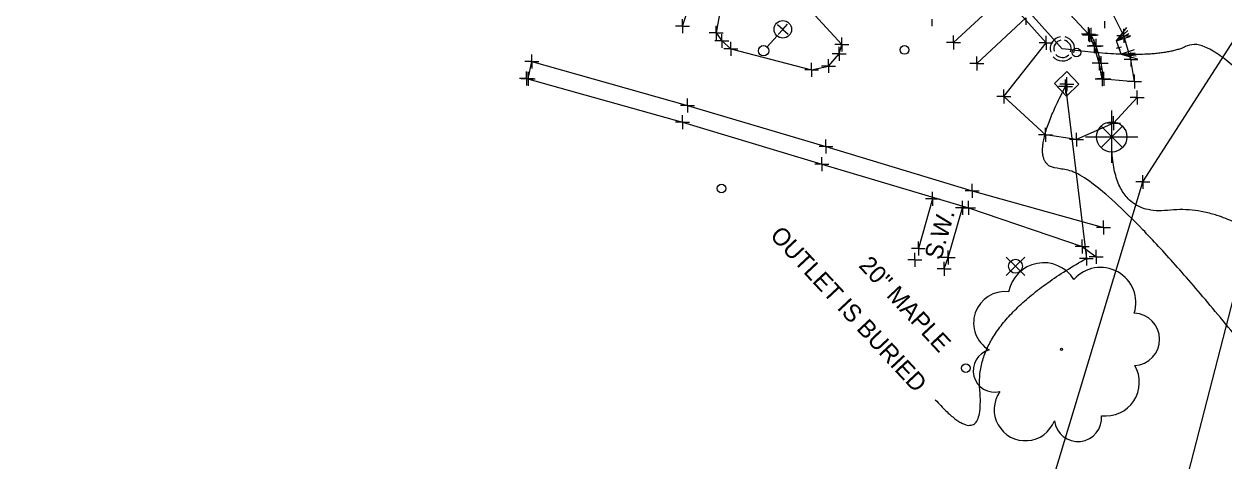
# Model space of a CAD drawing. Extents: x 0 to 1944463, y 0 to 420651.
# Drawn here: x 1943378 to 1943722, y 416756.7 to 416881.9 of the extents above; entities that cross this region are included whole.
import ezdxf

# ---------------------------------------------------------------- set-up
doc = ezdxf.new("R2010")
doc.units = 0
for name, color, linetype in [('AERIAL - CTRL - Points', 7, 'Continuous'), ('AERIAL - CTRL - Text', 7, 'Continuous'), ('SUR - DRG - Storm Sewer', 7, 'Continuous'), ('SUR - DRG - Storm Sewer - Points - Locators', 7, 'Continuous'), ('SUR - DRG - Storm Sewer Text', 7, 'Continuous'), ('SUR - DTM - Breaklines', 7, 'Continuous'), ('SUR - DTM - Breaklines - Points - Locators', 7, 'Continuous'), ('SUR - DTM - Spot Points - Locators', 7, 'Continuous'), ('SUR - NON-TRAN - Features', 7, 'Continuous'), ('SUR - NON-TRAN - Features - Points - Locators', 7, 'Continuous'), ('SUR - NON-TRAN - Features Text', 7, 'Continuous'), ('SUR - TR-CTRL - Pavement Marking', 7, 'Continuous'), ('SUR - TR-CTRL - Pavement Marking - Points - Locators', 7, 'Continuous'), ('SUR - TRAN - Features', 7, 'Continuous'), ('SUR - TRAN - Features - Points - Locators', 7, 'Continuous'), ('SUR - TRAN - Roads', 7, 'Continuous'), ('SUR - UTL - Cable (Underground) Text', 7, 'Continuous'), ('SUR - UTL - Electric (Lighting)', 7, 'Continuous'), ('SUR - UTL - Electric (Lighting) - Points - Locators', 7, 'Continuous'), ('SUR - UTL - Fiber Optic Cable (Underground)', 7, 'Continuous'), ('SUR - UTL - Gas', 7, 'Continuous'), ('SUR - UTL - Gas - Points - Locators', 7, 'Continuous'), ('SUR - UTL - Poles and Miscellaneous', 7, 'Continuous'), ('SUR - UTL - Water', 7, 'Continuous'), ('SUR - VEG - Features', 7, 'Continuous'), ('SUR - VEG - Features Text', 7, 'Continuous')]:
    doc.layers.add(name, color=color, linetype=linetype)

msp = doc.modelspace()

# ---------------------------------------------------------------- linework, layer by layer
at = {"layer": 'AERIAL - CTRL - Points'}
for p, q in [((1943690.11, 416849.58), (1943690.11, 416857.08)), ((1943690.11, 416849.58), (1943687.04, 416852.65)), ((1943690.11, 416849.58), (1943693.18, 416852.65)), ((1943682.61, 416849.58), (1943690.11, 416849.58)), ((1943687.03, 416846.49), (1943690.11, 416849.58)), ((1943690.11, 416849.58), (1943690.11, 416849.58)), ((1943690.11, 416849.58), (1943697.61, 416849.58)), ((1943693.2, 416846.49), (1943690.11, 416849.58)), ((1943690.11, 416842.08), (1943690.11, 416849.58))]:
    msp.add_line(p, q, dxfattribs=at)
msp.add_circle((1943690.11, 416849.56), 4.35, dxfattribs=at)
at = {"layer": 'AERIAL - CTRL - Text'}
msp.add_open_spline([(1943740.53, 416814.52), (1943723.12, 416830.42), (1943689.62, 416826.63), (1943690.11, 416849.58)], degree=2, dxfattribs=at)
at = {"layer": 'SUR - DRG - Storm Sewer'}
msp.add_line((1943677.17, 416864.74), (1943677.17, 416864.74), dxfattribs=at)
for points in [[(1943680.7, 416864.66), (1943677.09, 416861.21), (1943673.64, 416864.82), (1943677.25, 416868.27), (1943680.7, 416864.66)], [(1943676.84, 416864.03), (1943682.82, 416814.73)]]:
    msp.add_lwpolyline(points, dxfattribs=at)
at = {"layer": 'SUR - DRG - Storm Sewer - Points - Locators'}
for p, q in [((1943677.2, 416864.65), (1943675.2, 416864.65)), ((1943676.84, 416864.03), (1943676.84, 416866.03)), ((1943677.2, 416864.65), (1943677.2, 416866.65)), ((1943677.2, 416864.65), (1943679.2, 416864.65)), ((1943677.2, 416864.65), (1943677.2, 416862.65)), ((1943676.84, 416864.03), (1943674.84, 416864.03)), ((1943676.84, 416864.03), (1943678.84, 416864.03)), ((1943676.84, 416864.03), (1943676.84, 416862.03)), ((1943682.82, 416814.73), (1943682.82, 416816.73)), ((1943682.82, 416814.73), (1943680.82, 416814.73)), ((1943682.82, 416814.73), (1943684.82, 416814.73)), ((1943682.82, 416814.73), (1943682.82, 416812.73))]:
    msp.add_line(p, q, dxfattribs=at)
at = {"layer": 'SUR - DRG - Storm Sewer Text'}
for points in [[(1943731.2, 416785.67), (1943687.22, 416840.4), (1943664.12, 416840.4), (1943677.2, 416864.65)], [(1943639.49, 416774.23), (1943653.9, 416758.14), (1943650.58, 416796.6), (1943682.82, 416814.73)]]:
    msp.add_open_spline(points, degree=2, dxfattribs=at)
at = {"layer": 'SUR - DTM - Breaklines'}
msp.add_lwpolyline([(1943687.33, 416866.11), (1943686.51, 416870.67), (1943685.09, 416875.51), (1943683.69, 416878.66)], dxfattribs=at)
at = {"layer": 'SUR - DTM - Breaklines - Points - Locators'}
for p, q in [((1943683.69, 416878.66), (1943681.69, 416878.66)), ((1943683.69, 416878.66), (1943683.69, 416880.66)), ((1943683.69, 416878.66), (1943685.69, 416878.66)), ((1943683.69, 416878.66), (1943683.69, 416876.66)), ((1943685.09, 416875.51), (1943683.09, 416875.51)), ((1943685.09, 416875.51), (1943685.09, 416877.51)), ((1943685.09, 416875.51), (1943687.09, 416875.51)), ((1943685.09, 416875.51), (1943685.09, 416873.51)), ((1943686.51, 416870.67), (1943686.51, 416872.67)), ((1943686.51, 416870.67), (1943684.51, 416870.67)), ((1943686.51, 416870.67), (1943688.51, 416870.67)), ((1943686.51, 416870.67), (1943686.51, 416868.67)), ((1943687.33, 416866.11), (1943687.33, 416868.11)), ((1943687.33, 416866.11), (1943685.33, 416866.11)), ((1943687.33, 416866.11), (1943689.33, 416866.11)), ((1943687.33, 416866.11), (1943687.33, 416864.11))]:
    msp.add_line(p, q, dxfattribs=at)
at = {"layer": 'SUR - DTM - Spot Points - Locators'}
for p, q in [((1943630.67, 416874.46), (1943630.67, 416874.46)), ((1943578.15, 416834.76), (1943578.15, 416834.76)), ((1943648.23, 416783.3), (1943648.23, 416783.3))]:
    msp.add_line(p, q, dxfattribs=at)
for centre in [(1943630.65, 416874.48), (1943578.14, 416834.77), (1943648.22, 416783.31)]:
    msp.add_circle(centre, 1.25, dxfattribs=at)
at = {"layer": 'SUR - NON-TRAN - Features'}
msp.add_line((1943633.6, 416814.34), (1943633.6, 416814.34), dxfattribs=at)
for points in [[(1943638.7, 416831.78), (1943634.62, 416817.6)], [(1943642.03, 416811.78), (1943643.15, 416815.04), (1943647.3, 416829.23)]]:
    msp.add_lwpolyline(points, dxfattribs=at)
at = {"layer": 'SUR - NON-TRAN - Features - Points - Locators'}
for p, q in [((1943638.7, 416831.78), (1943638.7, 416833.78)), ((1943638.7, 416831.78), (1943636.7, 416831.78)), ((1943638.7, 416831.78), (1943640.7, 416831.78)), ((1943638.7, 416831.78), (1943638.7, 416829.78)), ((1943647.3, 416829.23), (1943647.3, 416831.23)), ((1943647.3, 416829.23), (1943645.3, 416829.23)), ((1943647.3, 416829.23), (1943649.3, 416829.23)), ((1943647.3, 416829.23), (1943647.3, 416827.23)), ((1943634.62, 416817.6), (1943634.62, 416819.6)), ((1943634.62, 416817.6), (1943632.62, 416817.6)), ((1943633.6, 416814.34), (1943633.6, 416816.34)), ((1943634.62, 416817.6), (1943636.62, 416817.6)), ((1943634.62, 416817.6), (1943634.62, 416815.6)), ((1943643.15, 416815.04), (1943643.15, 416817.04)), ((1943633.6, 416814.34), (1943631.6, 416814.34)), ((1943633.6, 416814.34), (1943635.6, 416814.34)), ((1943633.6, 416814.34), (1943633.6, 416812.34)), ((1943643.15, 416815.04), (1943641.15, 416815.04)), ((1943642.03, 416811.78), (1943642.03, 416813.78)), ((1943643.15, 416815.04), (1943645.15, 416815.04)), ((1943643.15, 416815.04), (1943643.15, 416813.04)), ((1943642.03, 416811.78), (1943640.03, 416811.78)), ((1943642.03, 416811.78), (1943644.03, 416811.78)), ((1943642.03, 416811.78), (1943642.03, 416809.78))]:
    msp.add_line(p, q, dxfattribs=at)
at = {"layer": 'SUR - TR-CTRL - Pavement Marking'}
for points in [[(1943566.94, 416881.27), (1943572.86, 416899.17)], [(1943644.7, 416876.62), (1943659.13, 416889.97)], [(1943665.5, 416883.65), (1943651.36, 416870.61)], [(1943522.64, 416866.23), (1943523.69, 416871.2), (1943568.39, 416858.58), (1943608.11, 416846.78), (1943650.04, 416834.1), (1943687.75, 416823.64)]]:
    msp.add_lwpolyline(points, dxfattribs=at)
at = {"layer": 'SUR - TR-CTRL - Pavement Marking - Points - Locators'}
for p, q in [((1943566.94, 416881.27), (1943566.94, 416883.27)), ((1943638.5, 416883.32), (1943638.5, 416881.32)), ((1943665.5, 416883.65), (1943665.5, 416881.65)), ((1943566.94, 416881.27), (1943564.94, 416881.27)), ((1943566.94, 416881.27), (1943568.94, 416881.27)), ((1943566.94, 416881.27), (1943566.94, 416879.27)), ((1943644.7, 416876.62), (1943644.7, 416878.62)), ((1943644.7, 416876.62), (1943642.7, 416876.62)), ((1943644.7, 416876.62), (1943646.7, 416876.62)), ((1943644.7, 416876.62), (1943644.7, 416874.62)), ((1943523.69, 416871.2), (1943521.69, 416871.2)), ((1943523.69, 416871.2), (1943523.69, 416873.2)), ((1943523.69, 416871.2), (1943525.69, 416871.2)), ((1943523.69, 416871.2), (1943523.69, 416869.2)), ((1943651.36, 416870.61), (1943651.36, 416872.61)), ((1943522.64, 416866.23), (1943522.64, 416868.23)), ((1943651.36, 416870.61), (1943649.36, 416870.61)), ((1943651.36, 416870.61), (1943653.36, 416870.61)), ((1943651.36, 416870.61), (1943651.36, 416868.61)), ((1943522.64, 416866.23), (1943520.64, 416866.23)), ((1943522.64, 416866.23), (1943524.64, 416866.23)), ((1943522.64, 416866.23), (1943522.64, 416864.23)), ((1943568.39, 416858.58), (1943566.39, 416858.58)), ((1943568.39, 416858.58), (1943568.39, 416860.58)), ((1943568.39, 416858.58), (1943570.39, 416858.58)), ((1943568.39, 416858.58), (1943568.39, 416856.58)), ((1943608.11, 416846.78), (1943608.11, 416848.78)), ((1943608.11, 416846.78), (1943606.11, 416846.78)), ((1943608.11, 416846.78), (1943610.11, 416846.78)), ((1943608.11, 416846.78), (1943608.11, 416844.78)), ((1943650.04, 416834.1), (1943648.04, 416834.1)), ((1943650.04, 416834.1), (1943650.04, 416836.1)), ((1943650.04, 416834.1), (1943652.04, 416834.1)), ((1943650.04, 416834.1), (1943650.04, 416832.1)), ((1943687.75, 416823.64), (1943685.75, 416823.64)), ((1943687.75, 416823.64), (1943687.75, 416825.64)), ((1943687.75, 416823.64), (1943689.75, 416823.64)), ((1943687.75, 416823.64), (1943687.75, 416821.64))]:
    msp.add_line(p, q, dxfattribs=at)
at = {"layer": 'SUR - TRAN - Features'}
for p, q in [((1943691.52, 416877.05), (1943694.46, 416880.87)), ((1943691.52, 416877.05), (1943694.75, 416880.02)), ((1943691.52, 416877.05), (1943695.03, 416879.16)), ((1943691.52, 416877.05), (1943695.31, 416878.31)), ((1943692.78, 416873.25), (1943691.52, 416877.05)), ((1943696.58, 416874.52), (1943692.78, 416873.25)), ((1943692.78, 416873.25), (1943696.86, 416873.66)), ((1943692.78, 416873.25), (1943697.43, 416871.95)), ((1943692.78, 416873.25), (1943697.15, 416872.81)), ((1943522.17, 416866.28), (1943522.17, 416868.28)), ((1943522.17, 416866.28), (1943520.17, 416866.28)), ((1943522.17, 416866.28), (1943524.17, 416866.28)), ((1943522.17, 416866.28), (1943522.17, 416864.28)), ((1943687.85, 416866.22), (1943696.63, 416865.47)), ((1943566.96, 416853.74), (1943566.96, 416855.74)), ((1943566.96, 416853.74), (1943564.96, 416853.74)), ((1943566.96, 416853.74), (1943568.96, 416853.74)), ((1943566.96, 416853.74), (1943566.96, 416851.74)), ((1943606.9, 416841.74), (1943606.9, 416843.74)), ((1943606.9, 416841.74), (1943604.9, 416841.74)), ((1943606.9, 416841.74), (1943608.9, 416841.74)), ((1943606.9, 416841.74), (1943606.9, 416839.74)), ((1943649.03, 416829.23), (1943649.03, 416831.23)), ((1943649.03, 416829.23), (1943647.03, 416829.23)), ((1943649.03, 416829.23), (1943651.03, 416829.23)), ((1943649.03, 416829.23), (1943649.03, 416827.23)), ((1943681.65, 416818.14), (1943681.65, 416820.14)), ((1943681.65, 416818.14), (1943679.65, 416818.14)), ((1943681.65, 416818.14), (1943683.65, 416818.14)), ((1943681.65, 416818.14), (1943681.65, 416816.14)), ((1943685.63, 416815.23), (1943685.63, 416817.23)), ((1943685.63, 416815.23), (1943683.63, 416815.23)), ((1943685.63, 416815.23), (1943687.63, 416815.23)), ((1943685.63, 416815.23), (1943685.63, 416813.23))]:
    msp.add_line(p, q, dxfattribs=at)
for points in [[(1943683.47, 416879), (1943650.19, 416914.72), (1943614.9, 416952.65), (1943579.6, 416990.2), (1943545.78, 417026.45), (1943534.23, 417038.9), (1943498.13, 417077.37), (1943475.27, 417101.77), (1943439.87, 417139.58), (1943410.72, 417170.51), (1943406.19, 417175.31), (1943401.2, 417176.55), (1943395.89, 417176.48), (1943388.43, 417174.94), (1943381.48, 417171.32), (1943374.13, 417163.9), (1943371.17, 417159.25), (1943367.68, 417150.23), (1943360.72, 417127.89)], [(1943697.4, 416860.88), (1943690.66, 416853.52), (1943680.01, 416848.77), (1943671.07, 416850.11), (1943659.17, 416861.16), (1943671.25, 416876.5), (1943646.14, 416904.56), (1943621.37, 416931.32), (1943572.64, 416982.88), (1943540.39, 417017.54), (1943505.7, 417054.06), (1943474.43, 417087.3), (1943457.69, 417072.55), (1943450.02, 417075.31), (1943447.74, 417078.93), (1943449.06, 417085.56), (1943418.6, 417095.28), (1943390.39, 417103.24), (1943385.22, 417087.29), (1943382.77, 417085.38), (1943380.03, 417085.52), (1943353.12, 417094.43), (1943345.49, 417101.7)], [(1943612.62, 416876.01), (1943592.65, 416897.82), (1943574.69, 416916.77), (1943567.99, 416919.91), (1943561.68, 416917.77), (1943556.52, 416907.31), (1943557.48, 416905.25), (1943579.64, 416896.48), (1943576.62, 416879.39), (1943578.19, 416877.04), (1943580.85, 416874.81), (1943604, 416868.76), (1943608.83, 416869.87), (1943611.89, 416873.34), (1943612.68, 416876.07)], [(1943696.63, 416865.47), (1943695.63, 416871.76), (1943693.61, 416878.53), (1943690.62, 416884.45)], [(1943687.85, 416866.22), (1943687.07, 416870.73), (1943685.65, 416875.69), (1943684.19, 416878.81)]]:
    msp.add_lwpolyline(points, dxfattribs=at)
at = {"layer": 'SUR - TRAN - Features - Points - Locators'}
for p, q in [((1943688.03, 416882.68), (1943688.03, 416880.68)), ((1943576.62, 416879.39), (1943574.62, 416879.39)), ((1943576.62, 416879.39), (1943576.62, 416881.39)), ((1943576.62, 416879.39), (1943578.62, 416879.39)), ((1943576.62, 416879.39), (1943576.62, 416877.39)), ((1943578.19, 416877.04), (1943578.19, 416879.04)), ((1943612.68, 416876.07), (1943612.68, 416878.07)), ((1943671.25, 416876.5), (1943671.25, 416878.5)), ((1943683.47, 416879), (1943681.47, 416879)), ((1943684.19, 416878.81), (1943682.19, 416878.81)), ((1943683.47, 416879), (1943683.47, 416881)), ((1943683.47, 416879), (1943685.47, 416879)), ((1943683.47, 416879), (1943683.47, 416877)), ((1943684.19, 416878.81), (1943684.19, 416880.81)), ((1943684.19, 416878.81), (1943686.19, 416878.81)), ((1943684.19, 416878.81), (1943684.19, 416876.81)), ((1943693.61, 416878.53), (1943691.61, 416878.53)), ((1943693.61, 416878.53), (1943693.61, 416880.53)), ((1943693.61, 416878.53), (1943695.61, 416878.53)), ((1943693.61, 416878.53), (1943693.61, 416876.53)), ((1943578.19, 416877.04), (1943576.19, 416877.04)), ((1943578.19, 416877.04), (1943580.19, 416877.04)), ((1943578.19, 416877.04), (1943578.19, 416875.04)), ((1943580.85, 416874.81), (1943578.85, 416874.81)), ((1943580.85, 416874.81), (1943580.85, 416876.81)), ((1943580.85, 416874.81), (1943582.85, 416874.81)), ((1943580.85, 416874.81), (1943580.85, 416872.81)), ((1943612.62, 416876.01), (1943610.62, 416876.01)), ((1943612.68, 416876.07), (1943610.68, 416876.07)), ((1943611.89, 416873.34), (1943611.89, 416875.34)), ((1943612.62, 416876.01), (1943612.62, 416878.01)), ((1943612.62, 416876.01), (1943614.62, 416876.01)), ((1943612.62, 416876.01), (1943612.62, 416874.01)), ((1943612.68, 416876.07), (1943614.68, 416876.07)), ((1943612.68, 416876.07), (1943612.68, 416874.07)), ((1943671.25, 416876.5), (1943669.25, 416876.5)), ((1943671.25, 416876.5), (1943673.25, 416876.5)), ((1943671.25, 416876.5), (1943671.25, 416874.5)), ((1943685.65, 416875.69), (1943683.65, 416875.69)), ((1943685.65, 416875.69), (1943685.65, 416877.69)), ((1943685.65, 416875.69), (1943687.65, 416875.69)), ((1943685.65, 416875.69), (1943685.65, 416873.69)), ((1943692.15, 416875.15), (1943691.39, 416874.9)), ((1943692.15, 416875.15), (1943691.9, 416875.91)), ((1943692.15, 416875.15), (1943692.91, 416875.4)), ((1943692.15, 416875.15), (1943692.4, 416874.39)), ((1943608.83, 416869.87), (1943608.83, 416871.87)), ((1943611.89, 416873.34), (1943609.89, 416873.34)), ((1943611.89, 416873.34), (1943613.89, 416873.34)), ((1943611.89, 416873.34), (1943611.89, 416871.34)), ((1943687.07, 416870.73), (1943687.07, 416872.73)), ((1943695.63, 416871.76), (1943693.63, 416871.76)), ((1943695.63, 416871.76), (1943695.63, 416873.76)), ((1943695.63, 416871.76), (1943697.63, 416871.76)), ((1943695.63, 416871.76), (1943695.63, 416869.76)), ((1943604, 416868.76), (1943602, 416868.76)), ((1943604, 416868.76), (1943604, 416870.76)), ((1943604, 416868.76), (1943606, 416868.76)), ((1943604, 416868.76), (1943604, 416866.76)), ((1943608.83, 416869.87), (1943606.83, 416869.87)), ((1943608.83, 416869.87), (1943610.83, 416869.87)), ((1943608.83, 416869.87), (1943608.83, 416867.87)), ((1943687.07, 416870.73), (1943685.07, 416870.73)), ((1943687.07, 416870.73), (1943689.07, 416870.73)), ((1943687.07, 416870.73), (1943687.07, 416868.73)), ((1943687.85, 416866.22), (1943687.85, 416868.22)), ((1943687.85, 416866.22), (1943685.85, 416866.22)), ((1943687.85, 416866.22), (1943689.85, 416866.22)), ((1943687.85, 416866.22), (1943687.85, 416864.22)), ((1943696.63, 416865.47), (1943694.63, 416865.47)), ((1943696.63, 416865.47), (1943696.63, 416867.47)), ((1943696.63, 416865.47), (1943698.63, 416865.47)), ((1943696.63, 416865.47), (1943696.63, 416863.47)), ((1943659.17, 416861.16), (1943657.17, 416861.16)), ((1943659.17, 416861.16), (1943659.17, 416863.16)), ((1943659.17, 416861.16), (1943661.17, 416861.16)), ((1943659.17, 416861.16), (1943659.17, 416859.16)), ((1943697.4, 416860.88), (1943695.4, 416860.88)), ((1943697.4, 416860.88), (1943697.4, 416862.88)), ((1943697.4, 416860.88), (1943699.4, 416860.88)), ((1943697.4, 416860.88), (1943697.4, 416858.88)), ((1943690.66, 416853.52), (1943690.66, 416855.52)), ((1943671.07, 416850.11), (1943671.07, 416852.11)), ((1943680.01, 416848.77), (1943680.01, 416850.77)), ((1943690.66, 416853.52), (1943688.66, 416853.52)), ((1943690.66, 416853.52), (1943692.66, 416853.52)), ((1943690.66, 416853.52), (1943690.66, 416851.52)), ((1943671.07, 416850.11), (1943669.07, 416850.11)), ((1943671.07, 416850.11), (1943673.07, 416850.11)), ((1943671.07, 416850.11), (1943671.07, 416848.11)), ((1943680.01, 416848.77), (1943678.01, 416848.77)), ((1943680.01, 416848.77), (1943682.01, 416848.77)), ((1943680.01, 416848.77), (1943680.01, 416846.77))]:
    msp.add_line(p, q, dxfattribs=at)
at = {"layer": 'SUR - TRAN - Roads'}
msp.add_lwpolyline([(1943522.17, 416866.28), (1943566.96, 416853.74), (1943606.9, 416841.74), (1943649.03, 416829.23), (1943681.65, 416818.14), (1943685.63, 416815.23)], dxfattribs=at)
at = {"layer": 'SUR - UTL - Cable (Underground) Text'}
msp.add_open_spline([(1943749.92, 416841.58), (1943720.37, 416880.05), (1943702.86, 416871.15), (1943675.93, 416874.81)], degree=2, dxfattribs=at)
at = {"layer": 'SUR - UTL - Electric (Lighting)'}
msp.add_line((1943594.06, 416878.52), (1943591.21, 416875.36), dxfattribs=at)
for centre, radius in [((1943595.73, 416880.37), 2.5), ((1943590.21, 416874.24), 1.5)]:
    msp.add_circle(centre, radius, dxfattribs=at)
at = {"layer": 'SUR - UTL - Electric (Lighting) - Points - Locators'}
for q in [(1943594.24, 416881.71), (1943597.07, 416881.86), (1943594.39, 416878.89), (1943597.22, 416879.03)]:
    msp.add_line((1943595.73, 416880.37), q, dxfattribs=at)
at = {"layer": 'SUR - UTL - Fiber Optic Cable (Underground)'}
msp.add_lwpolyline([(1943675.93, 416874.81), (1943301.53, 417291.45), (1943229.02, 417377.59), (1943204.77, 417412.08), (1943079.47, 417545.56), (1943001.45, 417611.82), (1942943.85, 417666.04), (1942875.97, 417717.87), (1942785.44, 417773.54), (1942671.05, 417813.85), (1942648, 417834.42), (1942364.46, 417940.54)], dxfattribs=at)
for radius, start, end in [(3.5, 98.9594, 196.2542), (3.5, 340.5532, 76.9994), (2.5, 99.7619, 196.2001), (2.5, 340.5504, 77.0954), (3.5, 220.3962, 317.1893), (2.5, 220.3142, 317.1488)]:
    msp.add_arc((1943675.95, 416874.81), radius, start, end, dxfattribs=at)
at = {"layer": 'SUR - UTL - Gas'}
for points in [[(1943659.63, 416706.42), (1943699.05, 416836.64), (1943782.46, 416966.29)], [(1943749.68, 416699.6), (1943706.85, 416732.94), (1943730.4, 416823.99), (1943781.49, 416939.73), (1943783.33, 416964.93)]]:
    msp.add_lwpolyline(points, dxfattribs=at)
at = {"layer": 'SUR - UTL - Gas - Points - Locators'}
for q in [(1943699.05, 416838.64), (1943697.05, 416836.64), (1943701.05, 416836.64), (1943699.05, 416834.64)]:
    msp.add_line((1943699.05, 416836.64), q, dxfattribs=at)
at = {"layer": 'SUR - UTL - Poles and Miscellaneous'}
msp.add_line((1943679.98, 416873.72), (1943679.98, 416873.72), dxfattribs=at)
msp.add_circle((1943679.97, 416873.73), 1.25, dxfattribs=at)
at = {"layer": 'SUR - UTL - Water'}
for q in [(1943659.83, 416815.14), (1943665.13, 416815.14), (1943659.83, 416809.84), (1943665.13, 416809.84)]:
    msp.add_line((1943662.48, 416812.49), q, dxfattribs=at)
msp.add_circle((1943662.48, 416812.49), 2, dxfattribs=at)
at = {"layer": 'SUR - VEG - Features'}
msp.add_circle((1943675.7, 416788.71), 0.313, dxfattribs=at)
for centre, radius, start, end in [((1943670.58, 416803.29), 10.22, 31.9683, 169.4925), ((1943686.88, 416802), 10.16, 342.8641, 138.7026), ((1943659.45, 416796.26), 8.97, 82.9155, 239.7044), ((1943696.34, 416791.53), 7.49, 273.117, 88.1173), ((1943656.52, 416782.56), 6.16, 105.0317, 283.7773), ((1943688.37, 416779.25), 9.65, 262.9581, 29.8037), ((1943665.32, 416771.45), 8.95, 145.0523, 338.472), ((1943680.4, 416769.08), 6.81, 187.671, 4.9902)]:
    msp.add_arc(centre, radius, start, end, dxfattribs=at)

# ---------------------------------------------------------------- texts
at = {"layer": 'SUR - DRG - Storm Sewer Text'}
msp.add_text('OUTLET IS BURIED', height=5, rotation=313, dxfattribs=at).set_placement((1943591.8, 416821.09))
at = {"layer": 'SUR - NON-TRAN - Features Text'}
msp.add_text('S.W.', height=5, rotation=73.7065, dxfattribs=at).set_placement((1943641.08, 416814.05))
at = {"layer": 'SUR - VEG - Features Text'}
msp.add_text('20" MAPLE', height=5, rotation=313, dxfattribs=at).set_placement((1943617.27, 416812.52))

doc.saveas('drawing.dxf')
